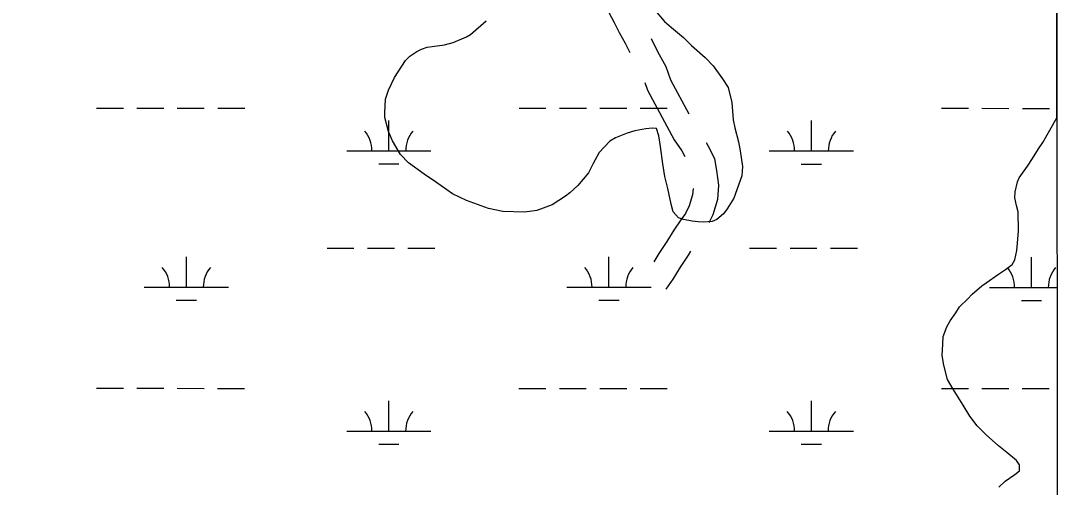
# Model space of a CAD drawing. Extents: x 3250478 to 3288318, y 788638 to 816472.
# Drawn here: x 3284841 to 3286073, y 796148 to 796702 of the extents above; entities that cross this region are included whole.
import ezdxf

# ---------------------------------------------------------------- set-up
doc = ezdxf.new("R2010")
doc.units = 0
for name, color, linetype in [('V-GRID-FRAM', 7, 'Continuous'), ('V-ROAD-CNTR', 7, 'Continuous'), ('V-SITE-VEGE', 7, 'Continuous'), ('V-WETL-SWMP', 7, 'Continuous')]:
    doc.layers.add(name, color=color, linetype=linetype)

msp = doc.modelspace()

# ---------------------------------------------------------------- linework, layer by layer
at = {"layer": 'V-GRID-FRAM'}
msp.add_lwpolyline([(3254649.6, 812209.1), (3286070.1, 812200), (3286072.7, 794013.5), (3254636.4, 794022.7), (3254649.6, 812209.1)], dxfattribs=at)
at = {"layer": 'V-ROAD-CNTR'}
for points in [[(3285519.6, 796753), (3285520.3, 796748.6), (3285525.7, 796738.4), (3285530.7, 796730.5), (3285534.1, 796723), (3285540.2, 796711.3), (3285546.5, 796699.4), (3285552.4, 796687.8), (3285559.6, 796675.1), (3285564.9, 796664.1)], [(3285590.3, 796680.5), (3285593.7, 796673.7), (3285600, 796661.5), (3285607.8, 796647.4), (3285613.5, 796631.6), (3285635.1, 796591.3)], [(3285582.8, 796628.4), (3285586, 796619.3), (3285617.6, 796560.4), (3285626.6, 796547), (3285630.3, 796540.6)], [(3285655.5, 796556.9), (3285659.5, 796550), (3285665.5, 796537.5), (3285668, 796523.7), (3285670.5, 796506.3), (3285669.1, 796489.2), (3285663.4, 796471), (3285659, 796461.7)], [(3285640.1, 796502.5), (3285639.5, 796495), (3285635.3, 796481.9), (3285631, 796472.6), (3285625.4, 796465.1), (3285617.2, 796453), (3285608.8, 796439.4), (3285599.3, 796425.1), (3285593.4, 796415.4)], [(3285637.2, 796428.2), (3285634.1, 796423.2), (3285624.6, 796409), (3285616, 796394.8), (3285607.6, 796383.1)]]:
    msp.add_lwpolyline(points, dxfattribs=at)
at = {"layer": 'V-SITE-VEGE'}
for p, q in [((3286072.3, 796586.2), (3286072.2, 797292.9)), ((3285594.8, 796714.1), (3285606, 796700.9)), ((3285375.8, 796685.4), (3285394.2, 796701.6)), ((3285606, 796700.9), (3285614.3, 796693.6)), ((3285614.3, 796693.6), (3285628.7, 796681.6)), ((3285355, 796675.6), (3285371, 796682.6)), ((3285371, 796682.6), (3285375.8, 796685.4)), ((3285628.7, 796681.6), (3285638.2, 796672.2)), ((3285303.6, 796659.5), (3285312.1, 796665.1)), ((3285312.1, 796665.1), (3285317.4, 796668)), ((3285317.4, 796668), (3285324.4, 796670.4)), ((3285324.4, 796670.4), (3285330.3, 796671.1)), ((3285330.3, 796671.1), (3285344.8, 796673.1)), ((3285344.8, 796673.1), (3285355, 796675.6)), ((3285638.2, 796672.2), (3285654.3, 796658.1)), ((3285285.5, 796634.1), (3285298.4, 796654.5)), ((3285298.4, 796654.5), (3285303.6, 796659.5)), ((3285654.3, 796658.1), (3285663.8, 796648.1)), ((3285663.8, 796648.1), (3285675, 796632.8)), ((3285278.4, 796619.3), (3285285.5, 796634.1)), ((3285675, 796632.8), (3285681.8, 796622.2)), ((3285274.9, 796608.4), (3285278.4, 796619.3)), ((3285681.8, 796622.2), (3285686.1, 796604.5)), ((3285273.8, 796592.1), (3285274.9, 796608.4)), ((3285686.1, 796604.5), (3285687.8, 796584)), ((3285273.9, 796586.7), (3285273.8, 796592.1)), ((3285278.2, 796570.1), (3285273.9, 796586.7)), ((3285687.8, 796584), (3285689.8, 796574.3)), ((3286055.5, 796557.2), (3286072.3, 796586.2)), ((3285282.9, 796558.9), (3285278.2, 796570.1)), ((3285561.9, 796568.3), (3285548, 796562.5)), ((3285571, 796570.8), (3285561.9, 796568.3)), ((3285583.9, 796573.3), (3285571, 796570.8)), ((3285591.4, 796574.1), (3285583.9, 796573.3)), ((3285596.8, 796573.7), (3285591.4, 796574.1)), ((3285599.3, 796565.1), (3285596.8, 796573.7)), ((3285689.8, 796574.3), (3285694, 796557.7)), ((3285292.5, 796543), (3285282.9, 796558.9)), ((3285541.1, 796558.5), (3285528.6, 796545.2)), ((3285548, 796562.5), (3285541.1, 796558.5)), ((3285601.3, 796552.2), (3285599.3, 796565.1)), ((3285694, 796557.7), (3285696, 796547)), ((3286050.3, 796549.5), (3286055.5, 796557.2)), ((3285302, 796533), (3285292.5, 796543)), ((3285528.6, 796545.2), (3285521.4, 796532)), ((3285604, 796531.8), (3285601.3, 796552.2)), ((3285696, 796547), (3285698.7, 796528.7)), ((3286043.1, 796537.9), (3286050.3, 796549.5)), ((3285320.8, 796519.5), (3285302, 796533)), ((3285521.4, 796532), (3285515.8, 796521)), ((3285606.7, 796516.7), (3285604, 796531.8)), ((3285698.7, 796528.7), (3285697.9, 796517.3)), ((3286027.5, 796515.3), (3286037.4, 796529.1)), ((3286037.4, 796529.1), (3286043.1, 796537.9)), ((3285334, 796510.2), (3285320.8, 796519.5)), ((3285515.8, 796521), (3285503.3, 796506.1)), ((3285610.3, 796502.3), (3285606.7, 796516.7)), ((3285697.9, 796517.3), (3285688.5, 796491.1)), ((3285354.4, 796496.2), (3285334, 796510.2)), ((3285503.3, 796506.1), (3285493.8, 796497.2)), ((3286022.6, 796498.4), (3286025.5, 796510.4)), ((3286025.5, 796510.4), (3286027.5, 796515.3)), ((3285370.9, 796488.1), (3285354.4, 796496.2)), ((3285488.5, 796493.2), (3285472.6, 796483)), ((3285493.8, 796497.2), (3285488.5, 796493.2)), ((3285614.1, 796484), (3285610.3, 796502.3)), ((3286022.3, 796491.4), (3286022.6, 796498.4)), ((3285397.1, 796478.6), (3285370.9, 796488.1)), ((3285472.6, 796483), (3285454.4, 796476.5)), ((3285616.6, 796474.9), (3285614.1, 796484)), ((3285688.5, 796491.1), (3285680.7, 796478.4)), ((3286024.2, 796482.2), (3286022.3, 796491.4)), ((3286026.1, 796474.7), (3286024.2, 796482.2)), ((3285414, 796475.3), (3285397.1, 796478.6)), ((3285439.9, 796474.5), (3285414, 796475.3)), ((3285454.4, 796476.5), (3285439.9, 796474.5)), ((3285622.7, 796467.5), (3285616.6, 796474.9)), ((3285628.7, 796465.5), (3285622.7, 796467.5)), ((3285676.1, 796472.4), (3285668.2, 796465.6)), ((3285680.7, 796478.4), (3285676.1, 796472.4)), ((3286026.7, 796452.1), (3286026.1, 796474.7)), ((3285639, 796463.7), (3285628.7, 796465.5)), ((3285646.1, 796462.8), (3285639, 796463.7)), ((3285652, 796462.5), (3285646.1, 796462.8)), ((3285662.8, 796463.3), (3285652, 796462.5)), ((3285668.2, 796465.6), (3285662.8, 796463.3)), ((3286025.5, 796437.5), (3286026.7, 796452.1)), ((3286024.7, 796428.8), (3286025.5, 796437.5)), ((3286019.3, 796412.4), (3286022.4, 796417.9)), ((3286022.4, 796417.9), (3286024.7, 796428.8)), ((3286002.9, 796400.6), (3286011.4, 796406.2)), ((3286011.4, 796406.2), (3286019.3, 796412.4)), ((3285988.1, 796390.4), (3286002.9, 796400.6)), ((3285971.7, 796377), (3285983.3, 796387)), ((3285983.3, 796387), (3285988.1, 796390.4)), ((3285956.5, 796361.9), (3285966.5, 796371.4)), ((3285966.5, 796371.4), (3285971.7, 796377)), ((3285952.4, 796354.8), (3285956.5, 796361.9)), ((3285941.5, 796338.2), (3285945.6, 796345.4)), ((3285945.6, 796345.4), (3285952.4, 796354.8)), ((3285937, 796326.8), (3285941.5, 796338.2)), ((3285936.8, 796317.6), (3285937, 796326.8)), ((3285936.1, 796304), (3285936.8, 796317.6)), ((3285938, 796292.7), (3285936.1, 796304)), ((3285942.3, 796275.6), (3285938, 796292.7)), ((3285949.2, 796264.4), (3285942.3, 796275.6)), ((3285961.1, 796245.4), (3285949.2, 796264.4)), ((3285969, 796232.1), (3285961.1, 796245.4)), ((3285977.5, 796220.5), (3285969, 796232.1)), ((3285988.1, 796210), (3285977.5, 796220.5)), ((3286003, 796196.9), (3285988.1, 796210)), ((3286013, 796189.1), (3286003, 796196.9)), ((3286024.1, 796179.7), (3286013, 796189.1)), ((3286028, 796174.4), (3286024.1, 796179.7)), ((3286027.7, 796167.4), (3286028, 796174.4)), ((3286010.8, 796155), (3286022.4, 796162.9)), ((3286022.4, 796162.9), (3286027.7, 796167.4)), ((3286003.4, 796147.8), (3286010.8, 796155))]:
    msp.add_line(p, q, dxfattribs=at)
at = {"layer": 'V-WETL-SWMP'}
for p, q in [((3286072.3, 797158.9), (3286072.7, 794013.5)), ((3284931.5, 796598), (3284963.5, 796597.9)), ((3284979.5, 796597.9), (3285011.5, 796597.9)), ((3285027.5, 796597.9), (3285059.5, 796597.9)), ((3285075.5, 796597.9), (3285107.5, 796597.9)), ((3285433.4, 796597.8), (3285465.4, 796597.8)), ((3285481.4, 796597.8), (3285513.4, 796597.8)), ((3285529.4, 796597.8), (3285561.4, 796597.8)), ((3285577.4, 796597.8), (3285609.4, 796597.8)), ((3285935.3, 796597.7), (3285967.3, 796597.7)), ((3285983.3, 796597.7), (3286015.3, 796597.6)), ((3286031.3, 796597.6), (3286063.3, 796597.6)), ((3285278.8, 796547.1), (3285278.8, 796583.1)), ((3285780.7, 796547), (3285780.7, 796583)), ((3285228.8, 796547.1), (3285328.8, 796547.1)), ((3285730.7, 796547), (3285830.7, 796547)), ((3285266.8, 796531.7), (3285290.8, 796531.7)), ((3285768.7, 796531.5), (3285792.7, 796531.5)), ((3285205.3, 796431.7), (3285237.3, 796431.7)), ((3285253.3, 796431.7), (3285285.3, 796431.7)), ((3285301.3, 796431.7), (3285333.3, 796431.7)), ((3285707.3, 796431.6), (3285739.3, 796431.5)), ((3285755.3, 796431.5), (3285787.3, 796431.5)), ((3285803.3, 796431.5), (3285835.3, 796431.5)), ((3285038.3, 796385.3), (3285038.3, 796421.3)), ((3285540.2, 796385.2), (3285540.2, 796421.2)), ((3286042.1, 796385), (3286042.1, 796421)), ((3284988.3, 796385.3), (3285088.3, 796385.3)), ((3285490.2, 796385.2), (3285590.2, 796385.2)), ((3285992.1, 796385), (3286072.4, 796385)), ((3285026.3, 796369.9), (3285050.3, 796369.9)), ((3285528.2, 796369.7), (3285552.2, 796369.7)), ((3286030.1, 796369.6), (3286054.1, 796369.6)), ((3284931.4, 796265.3), (3284963.4, 796265.3)), ((3284979.4, 796265.3), (3285011.4, 796265.3)), ((3285027.4, 796265.3), (3285059.4, 796265.2)), ((3285075.4, 796265.2), (3285107.4, 796265.2)), ((3285433.3, 796265.1), (3285465.3, 796265.1)), ((3285481.3, 796265.1), (3285513.3, 796265.1)), ((3285529.3, 796265.1), (3285561.3, 796265.1)), ((3285577.3, 796265.1), (3285609.3, 796265.1)), ((3285935.2, 796265), (3285967.2, 796265)), ((3285983.2, 796265), (3286015.2, 796265)), ((3286031.2, 796265), (3286063.2, 796265)), ((3285278.7, 796214.4), (3285278.7, 796250.4)), ((3285780.6, 796214.3), (3285780.6, 796250.3)), ((3285228.7, 796214.5), (3285328.7, 796214.4)), ((3285730.6, 796214.3), (3285830.6, 796214.3)), ((3285266.7, 796199), (3285290.7, 796199)), ((3285768.6, 796198.9), (3285792.6, 796198.9))]:
    msp.add_line(p, q, dxfattribs=at)
for centre, start, end in [((3285223.5, 796547.6), 359.2115, 40.7552), ((3285334, 796547.6), 139.2115, 180.7552), ((3285725.5, 796547.5), 359.2115, 40.7552), ((3285835.9, 796547.4), 139.2115, 180.7552), ((3284983, 796385.8), 359.2115, 40.7552), ((3285093.5, 796385.8), 139.2115, 180.7552), ((3285484.9, 796385.7), 359.2115, 40.7552), ((3285595.4, 796385.6), 139.2115, 180.7552), ((3285986.8, 796385.5), 359.2115, 40.7552), ((3286097.3, 796385.5), 139.2115, 180.7552), ((3285223.4, 796214.9), 359.2115, 40.7552), ((3285333.9, 796214.9), 139.2115, 180.7552), ((3285725.4, 796214.8), 359.2115, 40.7552), ((3285835.8, 796214.8), 139.2115, 180.7552)]:
    msp.add_arc(centre, 35.2, start, end, dxfattribs=at)

doc.saveas('drawing.dxf')
